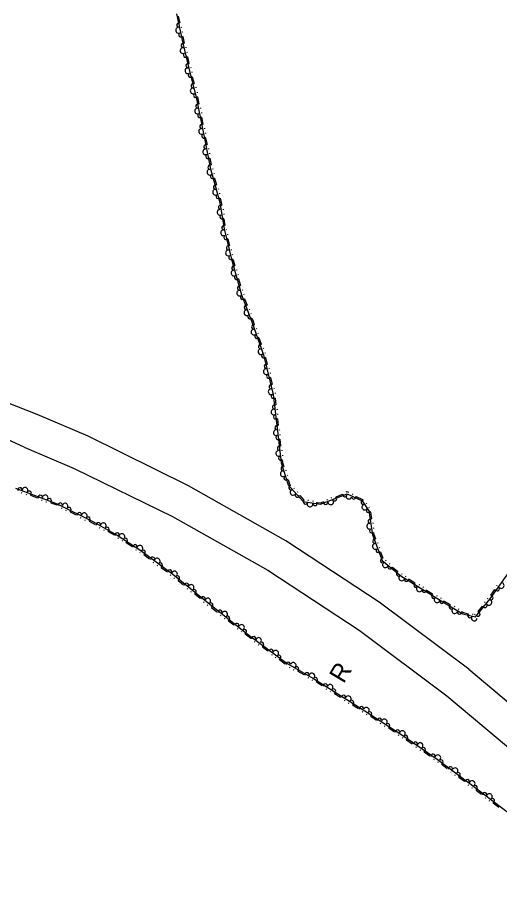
# Model space of a CAD drawing. Extents: x 2030130 to 2036320, y 723205 to 762423.
# Drawn here: x 2033413 to 2033699, y 760134 to 760652 of the extents above; entities that cross this region are included whole.
import ezdxf

# ---------------------------------------------------------------- set-up
doc = ezdxf.new("R2010")
doc.units = 0
for name, color, linetype in [('Draft_Station Cardinal Points', 7, 'Continuous'), ('Draft_Station Labels Major', 7, 'Continuous'), ('Draft_Station Tics Major', 7, 'Continuous')]:
    doc.layers.add(name, color=color, linetype=linetype)

msp = doc.modelspace()

# ---------------------------------------------------------------- linework, layer by layer
at = {"layer": 'Draft_Station Labels Major'}
for points in [[(2033424.7, 760416.54), (2033394.8, 760428.2), (2033362.58, 760440.47), (2033325.75, 760452.77), (2033289.22, 760465.43), (2033254.74, 760476.58), (2033217.65, 760488.74), (2033177.23, 760501.54), (2033142.16, 760513.04), (2033107.78, 760524.08), (2033072.11, 760535.96), (2033036.11, 760547.48), (2033019.49, 760552.28)], [(2033417.08, 760397.28), (2033402.25, 760404), (2033375.76, 760414.28), (2033335.37, 760428.97), (2033294.16, 760442.46), (2033246.58, 760458.7), (2033205.19, 760471.67), (2033165.8, 760484.6), (2033121.62, 760499.02), (2033079.78, 760512.09), (2033045.88, 760523.44), (2033013.2, 760532.89)], [(2033680.58, 760265.74), (2033627.48, 760305.41), (2033572.03, 760341.67), (2033514.43, 760374.38), (2033454.98, 760403.69), (2033424.7, 760416.54)], [(2033417.08, 760397.28), (2033446.69, 760384.68), (2033504.96, 760356.19), (2033561.39, 760324.27), (2033615.65, 760288.77), (2033667.56, 760249.84)], [(2033680.58, 760265.74), (2033731.15, 760223.23), (2033779.8, 760178.5), (2033826.1, 760131.35), (2033869.94, 760081.9)], [(2033667.56, 760249.84), (2033717.53, 760207.99), (2033765.27, 760163.58), (2033811.07, 760117.18), (2033854.41, 760068.47)]]:
    msp.add_lwpolyline(points, dxfattribs=at)
at = {"layer": 'Draft_Station Tics Major'}
for points in [[(2033507.23, 760654.11), (2033511, 760636.56), (2033515.15, 760619.2), (2033519.01, 760604.62), (2033522.89, 760585.02), (2033527.43, 760562.16), (2033533.05, 760542.14), (2033535.48, 760526.57), (2033539.85, 760508.55), (2033545.9, 760487.6), (2033551.93, 760471.56), (2033558.92, 760451.97), (2033564.65, 760428.52), (2033567.29, 760405.22), (2033569.39, 760388.02), (2033573.58, 760374.92), (2033582.43, 760364.98), (2033592.74, 760363.39), (2033608.41, 760369.58), (2033617.44, 760365.42), (2033621.34, 760359.5), (2033623.39, 760345.23), (2033629.29, 760330.15), (2033640.23, 760321.06), (2033664.1, 760306.26), (2033677.03, 760298.4), (2033684.55, 760296.6), (2033693.19, 760307.33), (2033705.71, 760324.99)], [(2033508.39, 760652.64), (2033509.25, 760648.63)], [(2033510.17, 760646.31), (2033510.25, 760645.91)], [(2033510.77, 760643.51), (2033510.86, 760643.1)], [(2033510.97, 760640.61), (2033511.8, 760636.74), (2033511.83, 760636.62)], [(2033512.8, 760634.32), (2033512.9, 760633.92)], [(2033513.47, 760631.53), (2033513.56, 760631.14)], [(2033513.74, 760628.64), (2033514.69, 760624.66)], [(2033515.66, 760622.36), (2033515.76, 760621.96)], [(2033516.33, 760619.57), (2033516.34, 760619.5), (2033516.42, 760619.2)], [(2033516.66, 760616.71), (2033517.71, 760612.75)], [(2033518.73, 760610.48), (2033518.84, 760610.08)], [(2033519.47, 760607.7), (2033519.57, 760607.3)], [(2033519.81, 760604.77), (2033520.61, 760600.75)], [(2033521.49, 760598.41), (2033521.57, 760598.01)], [(2033522.05, 760595.6), (2033522.13, 760595.19)], [(2033522.21, 760592.7), (2033523, 760588.68)], [(2033523.88, 760586.34), (2033523.96, 760585.94)], [(2033524.44, 760583.53), (2033524.52, 760583.13)], [(2033524.6, 760580.63), (2033525.4, 760576.61)], [(2033526.28, 760574.28), (2033526.36, 760573.88)], [(2033526.84, 760571.46), (2033526.92, 760571.06)], [(2033527, 760568.57), (2033527.8, 760564.54)], [(2033528.67, 760562.31), (2033528.78, 760561.91)], [(2033529.45, 760559.54), (2033529.56, 760559.15)], [(2033529.83, 760556.67), (2033530.94, 760552.72)], [(2033532, 760550.46), (2033532.11, 760550.07)], [(2033532.77, 760547.7), (2033532.88, 760547.3)], [(2033533.15, 760544.82), (2033533.85, 760542.32), (2033534.1, 760540.74)], [(2033534.88, 760538.37), (2033534.95, 760537.96)], [(2033535.33, 760535.53), (2033535.39, 760535.13)], [(2033535.36, 760532.63), (2033536, 760528.58)], [(2033536.81, 760526.32), (2033536.9, 760525.93)], [(2033537.48, 760523.53), (2033537.58, 760523.14)], [(2033537.76, 760520.65), (2033538.73, 760516.66)], [(2033539.71, 760514.37), (2033539.8, 760513.97)], [(2033540.38, 760511.58), (2033540.48, 760511.18)], [(2033540.65, 760508.73), (2033541.79, 760504.79)], [(2033542.87, 760502.54), (2033542.98, 760502.14)], [(2033543.66, 760499.78), (2033543.78, 760499.38)], [(2033544.07, 760496.9), (2033545.2, 760492.96)], [(2033546.28, 760490.72), (2033546.39, 760490.32)], [(2033547.06, 760488), (2033547.19, 760487.66)], [(2033547.67, 760485.22), (2033549.12, 760481.38)], [(2033550.37, 760479.22), (2033550.51, 760478.84)], [(2033551.38, 760476.53), (2033551.52, 760476.15)], [(2033552.01, 760473.7), (2033552.7, 760471.84), (2033553.42, 760469.84)], [(2033554.63, 760467.66), (2033554.77, 760467.27)], [(2033555.6, 760464.95), (2033555.73, 760464.57)], [(2033556.17, 760462.11), (2033557.55, 760458.25)], [(2033558.76, 760456.07), (2033558.9, 760455.68)], [(2033559.73, 760453.36), (2033559.86, 760452.98)], [(2033560.15, 760450.39), (2033561.12, 760446.4)], [(2033562.1, 760444.11), (2033562.2, 760443.71)], [(2033562.79, 760441.32), (2033562.88, 760440.93)], [(2033563.07, 760438.44), (2033564.04, 760434.45)], [(2033565.03, 760432.16), (2033565.12, 760431.76)], [(2033565.71, 760429.37), (2033565.8, 760428.97)], [(2033565.72, 760426.33), (2033566.19, 760422.26)], [(2033566.87, 760419.86), (2033566.92, 760419.45)], [(2033567.19, 760417.01), (2033567.24, 760416.6)], [(2033567.11, 760414.11), (2033567.57, 760410.03)], [(2033568.26, 760407.63), (2033568.3, 760407.23)], [(2033568.58, 760404.79), (2033568.63, 760404.39)], [(2033568.52, 760401.89), (2033569.02, 760397.82)], [(2033569.73, 760395.43), (2033569.78, 760395.02)], [(2033570.02, 760389.68), (2033570.2, 760388.2), (2033570.94, 760385.86)], [(2033570.07, 760392.58), (2033570.12, 760392.17)], [(2033572.08, 760383.64), (2033572.21, 760383.25)], [(2033572.96, 760380.91), (2033573.08, 760380.52)], [(2033573.44, 760378.05), (2033574.31, 760375.34), (2033574.91, 760374.66)], [(2033411.94, 760372.87), (2033436.62, 760363.72), (2033457.72, 760353.14), (2033472.09, 760345.15), (2033486.23, 760335.96), (2033505.08, 760321.88), (2033526.01, 760304.91), (2033549.26, 760286.66), (2033572.92, 760268.98), (2033588.53, 760260.15), (2033618.88, 760241.01), (2033641.56, 760226.3), (2033661.86, 760212.37), (2033683.46, 760196.15), (2033700.78, 760183.09), (2033718.09, 760170.27), (2033738.2, 760156.52), (2033756.52, 760143.06), (2033772.39, 760130.26)], [(2033576.85, 760373.1), (2033577.13, 760372.79)], [(2033415.34, 760370.3), (2033415.73, 760370.16)], [(2033418.03, 760369.3), (2033418.42, 760369.16)], [(2033420.87, 760368.69), (2033424.71, 760367.26)], [(2033578.76, 760370.95), (2033579.04, 760370.65)], [(2033580.37, 760368.54), (2033582.85, 760365.75)], [(2033601.88, 760367.88), (2033605.69, 760369.39)], [(2033607.83, 760370.68), (2033608.45, 760370.92), (2033609.17, 760370.59)], [(2033611.41, 760369.56), (2033611.78, 760369.39)], [(2033613.84, 760367.98), (2033617.56, 760366.26)], [(2033427.26, 760365.88), (2033427.65, 760365.74)], [(2033429.96, 760364.88), (2033430.34, 760364.74)], [(2033432.79, 760364.27), (2033436.29, 760362.97), (2033436.54, 760362.85)], [(2033585.12, 760365.81), (2033585.53, 760365.75)], [(2033587.96, 760365.38), (2033588.37, 760365.31)], [(2033590.74, 760364.53), (2033592.65, 760364.24), (2033594.25, 760364.87)], [(2033596.39, 760366.16), (2033596.77, 760366.31)], [(2033599.06, 760367.21), (2033599.44, 760367.36)], [(2033619.69, 760364.24), (2033619.91, 760363.9)], [(2033438.92, 760361.19), (2033439.29, 760361.01)], [(2033441.49, 760359.91), (2033441.85, 760359.72)], [(2033444.24, 760358.99), (2033447.9, 760357.15)], [(2033621.27, 760361.84), (2033621.49, 760361.5)], [(2033622.27, 760358.75), (2033622.86, 760354.69)], [(2033450.28, 760355.49), (2033450.65, 760355.31)], [(2033452.85, 760354.21), (2033453.22, 760354.02)], [(2033455.6, 760353.29), (2033457.34, 760352.41), (2033459.19, 760351.38)], [(2033623.61, 760352.31), (2033623.67, 760351.91)], [(2033461.5, 760349.63), (2033461.86, 760349.43)], [(2033464.01, 760348.23), (2033464.37, 760348.04)], [(2033466.72, 760347.2), (2033470.3, 760345.21)], [(2033624.02, 760349.47), (2033624.08, 760349.07)], [(2033472.5, 760343.42), (2033472.84, 760343.2)], [(2033474.9, 760341.86), (2033475.25, 760341.63)], [(2033624.03, 760346.57), (2033624.19, 760345.45), (2033625.2, 760342.86)], [(2033477.53, 760340.64), (2033480.97, 760338.4)], [(2033483.16, 760336.49), (2033483.5, 760336.27)], [(2033626.48, 760340.72), (2033626.63, 760340.34)], [(2033627.52, 760338.05), (2033627.67, 760337.67)], [(2033485.5, 760334.98), (2033485.83, 760334.73)], [(2033488.04, 760333.59), (2033491.33, 760331.13)], [(2033628.19, 760335.23), (2033629.68, 760331.41)], [(2033493.38, 760329.08), (2033493.71, 760328.84)], [(2033495.68, 760327.37), (2033496.01, 760327.12)], [(2033631.18, 760330.18), (2033631.5, 760329.92)], [(2033633.39, 760328.35), (2033633.71, 760328.08)], [(2033635.34, 760326.2), (2033638.49, 760323.58)], [(2033498.23, 760325.98), (2033501.52, 760323.52)], [(2033503.57, 760321.48), (2033503.9, 760321.23)], [(2033640.64, 760322.32), (2033640.96, 760322.06)], [(2033505.78, 760319.73), (2033506.1, 760319.47)], [(2033508.27, 760318.24), (2033511.46, 760315.66)], [(2033642.91, 760320.85), (2033643.26, 760320.64)], [(2033645.13, 760318.99), (2033648.62, 760316.83)], [(2033650.93, 760315.88), (2033651.27, 760315.66)], [(2033513.43, 760313.53), (2033513.75, 760313.27)], [(2033515.66, 760311.72), (2033515.98, 760311.47)], [(2033653.36, 760314.37), (2033653.71, 760314.15)], [(2033655.59, 760312.51), (2033659.07, 760310.35)], [(2033693.71, 760309.48), (2033696.08, 760312.82)], [(2033697.17, 760315.07), (2033697.4, 760315.4)], [(2033518.15, 760310.23), (2033521.33, 760307.65)], [(2033523.3, 760305.52), (2033523.62, 760305.26)], [(2033661.38, 760309.4), (2033661.73, 760309.18)], [(2033663.82, 760307.89), (2033664.17, 760307.67)], [(2033666.05, 760306.04), (2033669.55, 760303.91)], [(2033689.92, 760305.23), (2033690.17, 760305.55)], [(2033691.72, 760307.46), (2033691.98, 760307.78)], [(2033525.55, 760303.71), (2033525.88, 760303.45)], [(2033528.06, 760302.26), (2033531.29, 760299.72)], [(2033671.87, 760302.98), (2033672.22, 760302.77)], [(2033674.32, 760301.49), (2033674.67, 760301.28)], [(2033686.12, 760299.86), (2033688.69, 760303.06)], [(2033533.29, 760297.63), (2033533.61, 760297.38)], [(2033535.55, 760295.86), (2033535.87, 760295.6)], [(2033676.56, 760299.65), (2033677.35, 760299.17), (2033680.19, 760298.49)], [(2033682.68, 760298.32), (2033683.07, 760298.22)], [(2033684, 760297.88), (2033684.26, 760298.2)], [(2033538.06, 760294.41), (2033541.29, 760291.87)], [(2033543.29, 760289.78), (2033543.62, 760289.53)], [(2033545.55, 760288.01), (2033545.87, 760287.75)], [(2033548.06, 760286.56), (2033548.76, 760286.01), (2033551.35, 760284.07)], [(2033553.41, 760282.03), (2033553.73, 760281.78)], [(2033555.7, 760280.31), (2033556.03, 760280.06)], [(2033558.25, 760278.92), (2033561.54, 760276.46)], [(2033563.59, 760274.42), (2033563.92, 760274.17)], [(2033565.89, 760272.7), (2033566.22, 760272.45)], [(2033568.43, 760271.31), (2033571.72, 760268.86)], [(2033574.04, 760266.93), (2033574.4, 760266.73)], [(2033576.54, 760265.52), (2033576.9, 760265.32)], [(2033579.24, 760264.46), (2033582.81, 760262.44)], [(2033585.11, 760260.67), (2033585.46, 760260.47)], [(2033587.6, 760259.26), (2033587.9, 760259.09), (2033587.91, 760259.08)], [(2033590.21, 760258.12), (2033593.68, 760255.93)], [(2033595.89, 760254.05), (2033596.24, 760253.83)], [(2033598.32, 760252.52), (2033598.66, 760252.3)], [(2033600.96, 760251.34), (2033604.43, 760249.15)], [(2033606.64, 760247.27), (2033606.99, 760247.05)], [(2033609.07, 760245.74), (2033609.42, 760245.52)], [(2033611.72, 760244.56), (2033615.19, 760242.37)], [(2033617.4, 760240.49), (2033617.74, 760240.27)], [(2033619.8, 760238.95), (2033620.14, 760238.73)], [(2033622.43, 760237.73), (2033625.87, 760235.5)], [(2033628.06, 760233.59), (2033628.4, 760233.37)], [(2033630.47, 760232.03), (2033630.81, 760231.81)], [(2033633.1, 760230.81), (2033636.54, 760228.58)], [(2033638.72, 760226.68), (2033639.07, 760226.45)], [(2033641.1, 760225.13), (2033641.44, 760224.89)], [(2033643.7, 760223.84), (2033647.08, 760221.52)], [(2033649.22, 760219.56), (2033649.56, 760219.32)], [(2033651.58, 760217.93), (2033651.92, 760217.7)], [(2033654.18, 760216.65), (2033657.56, 760214.33)], [(2033659.7, 760212.36), (2033660.04, 760212.13)], [(2033662, 760210.73), (2033662.32, 760210.49)], [(2033664.54, 760209.34), (2033667.82, 760206.87)], [(2033669.87, 760204.82), (2033670.19, 760204.57)], [(2033672.16, 760203.1), (2033672.49, 760202.85)], [(2033674.7, 760201.7), (2033677.98, 760199.24)], [(2033680.03, 760197.18), (2033680.36, 760196.94)], [(2033682.32, 760195.46), (2033682.65, 760195.22)], [(2033684.86, 760194.06), (2033688.14, 760191.59)], [(2033690.18, 760189.53), (2033690.51, 760189.29)], [(2033692.47, 760187.81), (2033692.8, 760187.56)], [(2033695.01, 760186.41), (2033698.29, 760183.94)]]:
    msp.add_lwpolyline(points, dxfattribs=at)
for centre, radius, start, end in [((2033508.71, 760647.26), 1.3, 62.8852, 263.6817), ((2033508.51, 760644.28), 1.69, 88.0804, 296.1529), ((2033509.91, 760641.64), 1.3, 120.5516, 321.3482), ((2033511.19, 760632.25), 1.69, 89.3983, 297.4708), ((2033511.32, 760635.23), 1.3, 64.2031, 264.9996), ((2033512.65, 760629.65), 1.3, 121.8695, 322.6661), ((2033514.05, 760620.29), 1.69, 89.3983, 297.4708), ((2033514.18, 760623.27), 1.3, 64.2031, 264.9996), ((2033515.55, 760617.69), 1.3, 123.2567, 324.0533), ((2033517.23, 760611.35), 1.3, 65.5903, 266.3868), ((2033517.17, 760608.36), 1.69, 90.7855, 298.858), ((2033518.7, 760605.8), 1.3, 123.2567, 324.0533), ((2033520.05, 760599.38), 1.3, 61.971, 262.7675), ((2033519.8, 760596.4), 1.69, 87.1662, 295.2387), ((2033521.16, 760593.75), 1.3, 119.6374, 320.434), ((2033522.19, 760584.34), 1.69, 87.2108, 295.2833), ((2033522.44, 760587.31), 1.3, 61.971, 262.7675), ((2033523.55, 760581.68), 1.3, 119.682, 320.4786), ((2033524.83, 760575.24), 1.3, 62.0155, 262.8121), ((2033524.59, 760572.27), 1.69, 87.2108, 295.2833), ((2033525.95, 760569.61), 1.3, 119.682, 320.4786), ((2033527.23, 760563.18), 1.3, 62.0155, 262.8121), ((2033527.14, 760560.17), 1.69, 91.6304, 299.7029), ((2033528.71, 760557.63), 1.3, 124.1016, 324.8981), ((2033530.46, 760548.33), 1.69, 91.6304, 299.7029), ((2033530.48, 760551.31), 1.3, 66.4351, 267.2317), ((2033532.03, 760545.78), 1.3, 124.1016, 324.8981), ((2033533.48, 760539.4), 1.3, 59.638, 260.4346), ((2033533.11, 760536.43), 1.69, 84.8333, 292.9058), ((2033534.36, 760533.72), 1.3, 117.3045, 318.101), ((2033535.38, 760527.24), 1.3, 59.638, 260.4346), ((2033535.2, 760524.25), 1.69, 89.5937, 297.6662), ((2033536.67, 760521.65), 1.3, 122.0649, 322.8615), ((2033538.1, 760512.29), 1.69, 89.5937, 297.6662), ((2033538.22, 760515.27), 1.3, 64.3985, 265.195), ((2033539.57, 760509.69), 1.3, 122.0649, 322.8615), ((2033541.34, 760503.38), 1.3, 66.8738, 267.6703), ((2033541.35, 760500.39), 1.69, 92.069, 300.1415), ((2033542.94, 760497.86), 1.3, 124.5402, 325.3368), ((2033544.76, 760491.56), 1.3, 66.8738, 267.6703), ((2033544.77, 760488.57), 1.69, 92.069, 300.1415), ((2033546.47, 760486.08), 1.3, 129.0561, 329.8527), ((2033549.03, 760476.96), 1.69, 96.5849, 304.6574), ((2033548.78, 760479.94), 1.3, 71.3897, 272.1862), ((2033550.8, 760474.57), 1.3, 129.0561, 329.8527), ((2033553.25, 760465.42), 1.69, 95.5791, 303.6516), ((2033553.06, 760468.4), 1.3, 70.3839, 271.1804), ((2033554.99, 760463), 1.3, 128.0503, 328.8469), ((2033557.19, 760456.81), 1.3, 70.3839, 271.1804), ((2033557.38, 760453.83), 1.69, 95.5791, 303.6516), ((2033559.06, 760451.39), 1.3, 122.1705, 322.967), ((2033560.62, 760445.01), 1.3, 64.504, 265.3006), ((2033560.5, 760442.03), 1.69, 89.6993, 297.7718), ((2033561.98, 760439.44), 1.3, 122.1705, 322.967), ((2033563.42, 760430.08), 1.69, 89.6993, 297.7718), ((2033563.54, 760433.06), 1.3, 64.504, 265.3006), ((2033564.77, 760427.46), 1.3, 114.9057, 315.7023), ((2033565.02, 760418), 1.69, 82.4345, 290.507), ((2033565.51, 760420.94), 1.3, 57.2392, 258.0358), ((2033566.16, 760415.24), 1.3, 114.9057, 315.7023), ((2033566.9, 760408.72), 1.3, 57.2392, 258.0358), ((2033566.4, 760405.77), 1.69, 82.4345, 290.507), ((2033567.56, 760403.02), 1.3, 115.3958, 316.1924), ((2033567.89, 760393.55), 1.69, 82.9246, 290.9971), ((2033568.36, 760396.5), 1.3, 57.7293, 258.5259), ((2033569.05, 760390.8), 1.3, 115.3958, 316.1924), ((2033570.63, 760381.46), 1.69, 93.7039, 301.7764), ((2033570.54, 760384.44), 1.3, 68.5086, 269.3052), ((2033572.29, 760378.97), 1.3, 126.1751, 326.9716), ((2033414.62, 760371.88), 1.3, 358.1007, 198.8972), ((2033417.59, 760371.65), 1.69, 325.6295, 173.7019), ((2033575.12, 760373.2), 1.3, 92.4504, 293.247), ((2033420, 760369.88), 1.3, 300.4342, 141.2308), ((2033426.54, 760367.46), 1.3, 358.1007, 198.8972), ((2033429.51, 760367.23), 1.69, 325.6295, 173.7019), ((2033576.41, 760370.51), 1.69, 117.6457, 325.7182), ((2033578.94, 760368.91), 1.3, 150.1169, 350.9135), ((2033601.03, 760366.67), 1.3, 219.9976, 60.7941), ((2033607.14, 760369.08), 1.3, 162.3311, 3.1277), ((2033609.43, 760368.21), 1.69, 141.1942, 349.2667), ((2033612.38, 760367.75), 1.3, 173.6654, 14.462), ((2033431.92, 760365.47), 1.3, 300.4342, 141.2308), ((2033438.37, 760362.85), 1.3, 351.796, 192.5926), ((2033441.31, 760362.29), 1.69, 319.3248, 167.3973), ((2033583.72, 760364.78), 1.3, 132.0052, 332.8018), ((2033586.43, 760363.54), 1.69, 157.2005, 5.273), ((2033589.39, 760363.91), 1.3, 189.6717, 30.4682), ((2033595.69, 760364.56), 1.3, 162.3311, 3.1277), ((2033598.67, 760364.85), 1.69, 187.5264, 35.5989), ((2033617.98, 760364.59), 1.3, 84.1332, 284.9298), ((2033618.88, 760361.74), 1.69, 109.3285, 317.401), ((2033443.5, 760360.27), 1.3, 294.1295, 134.9261), ((2033449.74, 760357.14), 1.3, 351.796, 192.5926), ((2033452.67, 760356.59), 1.69, 319.3248, 167.3973), ((2033621.14, 760359.8), 1.3, 141.7997, 342.5963), ((2033454.87, 760354.57), 1.3, 294.1295, 134.9261), ((2033461.03, 760351.3), 1.3, 349.3673, 190.1639), ((2033463.93, 760350.63), 1.69, 316.8961, 164.9686), ((2033621.82, 760350.4), 1.69, 84.1515, 292.224), ((2033622.22, 760353.36), 1.3, 58.9562, 259.7528), ((2033466.04, 760348.51), 1.3, 291.7008, 132.4974), ((2033623.04, 760347.67), 1.3, 116.6227, 317.4193), ((2033472.14, 760345.13), 1.3, 349.3673, 190.1639), ((2033474.99, 760344.25), 1.69, 312.9463, 161.0188), ((2033476.95, 760342), 1.3, 287.751, 128.5476), ((2033624.88, 760341.42), 1.3, 72.1465, 272.9431), ((2033482.8, 760338.2), 1.3, 345.4175, 186.2141), ((2033485.65, 760337.32), 1.69, 312.9463, 161.0188), ((2033625.17, 760338.45), 1.69, 97.3418, 305.4143), ((2033626.98, 760336.07), 1.3, 129.813, 330.6095), ((2033487.55, 760334.98), 1.3, 284.014, 124.8106), ((2033493.13, 760330.81), 1.3, 341.6805, 182.477), ((2033495.92, 760329.75), 1.69, 309.2093, 157.2818), ((2033629.45, 760330.02), 1.3, 101.0564, 301.853), ((2033497.73, 760327.37), 1.3, 284.014, 124.8106), ((2033631.13, 760327.56), 1.69, 126.2517, 334.3242), ((2033633.87, 760326.35), 1.3, 158.7229, 359.5194), ((2033503.32, 760323.2), 1.3, 341.6805, 182.477), ((2033506.12, 760322.1), 1.69, 306.9226, 154.9951), ((2033507.83, 760319.65), 1.3, 281.7273, 122.5239), ((2033638.91, 760322.16), 1.3, 101.0564, 301.853), ((2033640.78, 760319.76), 1.69, 134.1617, 342.2341), ((2033513.25, 760315.26), 1.3, 339.3938, 180.1904), ((2033515.99, 760314.09), 1.69, 306.9226, 154.9951), ((2033643.65, 760318.94), 1.3, 166.6329, 7.4294), ((2033649.23, 760315.48), 1.3, 108.9664, 309.763), ((2033699.79, 760315.22), 1.69, 220.6409, 68.7134), ((2033517.71, 760311.65), 1.3, 281.7273, 122.5239), ((2033651.24, 760313.27), 1.69, 134.1617, 342.2341), ((2033654.11, 760312.46), 1.3, 166.6329, 7.4294), ((2033697.46, 760313.35), 1.3, 195.4456, 36.2422), ((2033523.12, 760307.25), 1.3, 339.3938, 180.1904), ((2033525.87, 760306.08), 1.69, 306.9226, 154.9951), ((2033659.69, 760309), 1.3, 108.9664, 309.763), ((2033661.69, 760306.79), 1.69, 134.1617, 342.2341), ((2033664.57, 760305.98), 1.3, 167.1426, 7.9392), ((2033692.54, 760305.22), 1.69, 217.0957, 65.1682), ((2033693.67, 760308), 1.3, 253.1121, 93.9086), ((2033527.6, 760303.66), 1.3, 282.6329, 123.4294), ((2033533.09, 760299.36), 1.3, 340.2993, 181.0959), ((2033670.18, 760302.57), 1.3, 109.4761, 310.2727), ((2033672.2, 760300.38), 1.69, 134.6714, 342.7439), ((2033690.1, 760303.5), 1.3, 191.9004, 32.697), ((2033535.85, 760298.23), 1.69, 307.8281, 155.9006), ((2033537.6, 760295.81), 1.3, 282.6329, 123.4294), ((2033675.08, 760299.59), 1.3, 167.1426, 7.9392), ((2033681.19, 760297.41), 1.3, 127.2988, 328.0953), ((2033683.79, 760295.94), 1.69, 152.494, 0.5665), ((2033685.99, 760298.39), 1.3, 249.5669, 90.3635), ((2033543.09, 760291.51), 1.3, 340.2993, 181.0959), ((2033545.85, 760290.38), 1.69, 307.8281, 155.9006), ((2033547.6, 760287.96), 1.3, 282.6329, 123.4294), ((2033553.16, 760283.75), 1.3, 341.672, 182.4685), ((2033555.95, 760282.69), 1.69, 309.2008, 157.2733), ((2033557.76, 760280.31), 1.3, 284.0055, 124.8021), ((2033563.34, 760276.14), 1.3, 341.672, 182.4685), ((2033566.13, 760275.08), 1.69, 309.2008, 157.2733), ((2033567.94, 760272.7), 1.3, 284.0055, 124.8021), ((2033573.58, 760268.61), 1.3, 348.9276, 189.7242), ((2033576.48, 760267.91), 1.69, 316.4564, 164.5289), ((2033578.57, 760265.78), 1.3, 291.2612, 132.0577), ((2033584.64, 760262.35), 1.3, 348.9276, 189.7242), ((2033587.54, 760261.65), 1.69, 316.4564, 164.5289), ((2033589.61, 760259.47), 1.3, 288.5363, 129.3329), ((2033595.5, 760255.75), 1.3, 346.2028, 186.9994), ((2033598.37, 760254.91), 1.69, 313.7316, 161.8041), ((2033600.36, 760252.69), 1.3, 288.5363, 129.3329), ((2033606.26, 760248.97), 1.3, 346.2028, 186.9994), ((2033609.12, 760248.13), 1.69, 313.7316, 161.8041), ((2033611.12, 760245.91), 1.3, 288.5363, 129.3329), ((2033617.01, 760242.19), 1.3, 346.2028, 186.9994), ((2033619.88, 760241.34), 1.69, 312.9973, 161.0698), ((2033621.84, 760239.09), 1.3, 287.802, 128.5986), ((2033627.69, 760235.3), 1.3, 345.4685, 186.2651), ((2033630.55, 760234.42), 1.69, 312.9973, 161.0698), ((2033632.51, 760232.17), 1.3, 287.802, 128.5986), ((2033638.36, 760228.38), 1.3, 345.4685, 186.2651), ((2033641.22, 760227.5), 1.69, 312.9973, 161.0698), ((2033643.15, 760225.21), 1.3, 286.3138, 127.1104), ((2033648.9, 760221.27), 1.3, 343.9803, 184.7769), ((2033651.73, 760220.32), 1.69, 311.5091, 159.5816), ((2033653.63, 760218.02), 1.3, 286.3138, 127.1104), ((2033659.38, 760214.07), 1.3, 343.9803, 184.7769), ((2033662.21, 760213.13), 1.69, 311.5091, 159.5816), ((2033664.05, 760210.73), 1.3, 283.852, 124.6485), ((2033669.62, 760206.54), 1.3, 341.5184, 182.315), ((2033672.41, 760205.47), 1.69, 309.0472, 157.1197), ((2033674.21, 760203.09), 1.3, 283.852, 124.6485), ((2033679.79, 760198.91), 1.3, 341.5184, 182.315), ((2033682.57, 760197.84), 1.69, 309.0472, 157.1197), ((2033684.37, 760195.46), 1.3, 283.7486, 124.5452), ((2033689.94, 760191.26), 1.3, 341.4151, 182.2117), ((2033692.73, 760190.19), 1.69, 308.9439, 157.0164), ((2033694.53, 760187.8), 1.3, 283.7486, 124.5452)]:
    msp.add_arc(centre, radius, start, end, dxfattribs=at)

# ---------------------------------------------------------------- texts
at = {"layer": 'Draft_Station Cardinal Points'}
msp.add_text('R', height=10.66, rotation=58.9267, dxfattribs=at).set_placement((2033606.36, 760256.69))

doc.saveas('drawing.dxf')
